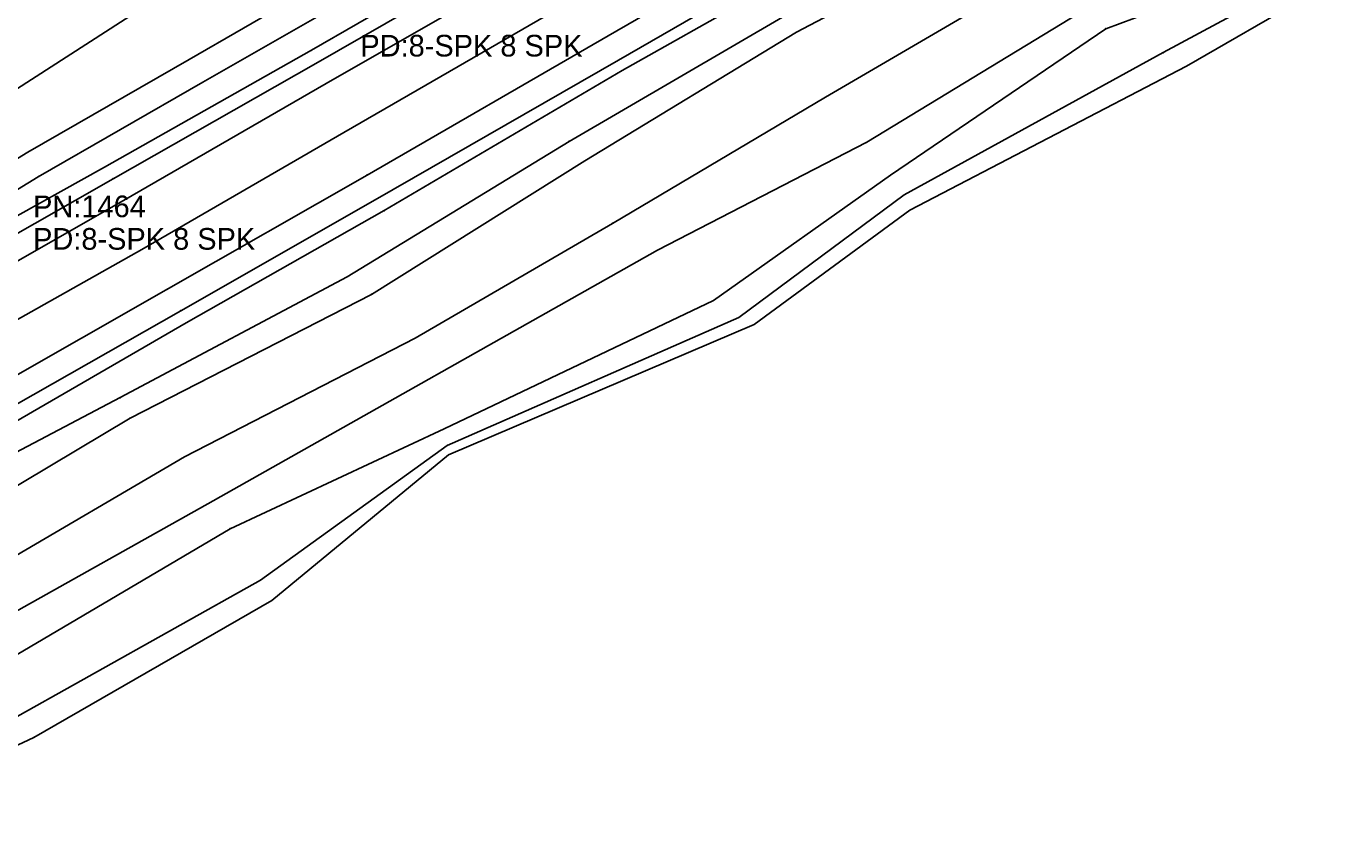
# Model space of a CAD drawing. Extents: x 1419505 to 1434054, y 1956910 to 1968644.
# Drawn here: x 1422539.1 to 1422843.7, y 1958536.6 to 1958723.8 of the extents above; entities that cross this region are included whole.
import ezdxf

# ---------------------------------------------------------------- set-up
doc = ezdxf.new("R2010")
doc.units = 0
for name, color, linetype in [('S_BREAKLINE', 7, 'Continuous'), ('S_DITCHLINE', 7, 'Continuous'), ('S_EDGE_PAVEMENT', 7, 'Continuous'), ('S_GRD_PT_SYM', 7, 'Continuous'), ('S_PAVEMENT_CROWN', 7, 'Continuous'), ('S_RDW_PT_SYM', 7, 'Continuous'), ('S_SECONDARY_CTL_ANNOT', 7, 'Continuous'), ('S_SHOULDER', 7, 'Continuous')]:
    doc.layers.add(name, color=color, linetype=linetype)

msp = doc.modelspace()

# ---------------------------------------------------------------- linework, layer by layer
at = {"layer": 'S_BREAKLINE'}
for p, q in [((1422604.9034, 1958718.2941), (1422656.6707, 1958748.282)), ((1422716.8996, 1958722.4643), (1422759.2164, 1958744.7848)), ((1422676.663, 1958713.6518), (1422725.1872, 1958741.1175)), ((1422576.6496, 1958716.1899), (1422612.3679, 1958736.8023)), ((1422579.8308, 1958710.9236), (1422619.6124, 1958733.7211)), ((1422723.6131, 1958707.5024), (1422768.254, 1958733.5351)), ((1422806.9555, 1958714.6218), (1422843.7258, 1958735.8352)), ((1422526.6403, 1958702.7961), (1422570.7652, 1958731.2519)), ((1422733.1207, 1958697.0547), (1422782.2079, 1958726.8896)), ((1422664.3872, 1958697.2837), (1422714.5805, 1958726.4656)), ((1422668.0485, 1958692.8084), (1422716.8996, 1958722.4643)), ((1422557.0843, 1958691.3403), (1422604.9034, 1958718.2941)), ((1422539.4222, 1958694.7976), (1422576.6496, 1958716.1899)), ((1422743.1163, 1958681.4197), (1422806.9555, 1958714.6218)), ((1422621.7045, 1958681.2847), (1422676.663, 1958713.6518)), ((1422541.8283, 1958689.1252), (1422579.8308, 1958710.9236)), ((1422674.4079, 1958678.3445), (1422723.6131, 1958707.5024)), ((1422613.1579, 1958665.9927), (1422664.3872, 1958697.2837)), ((1422684.8156, 1958672.1571), (1422733.1207, 1958697.0547)), ((1422513.7285, 1958679.0625), (1422539.4222, 1958694.7976)), ((1422509.9403, 1958664.9946), (1422557.0843, 1958691.3403)), ((1422618.7503, 1958661.9574), (1422668.0485, 1958692.8084)), ((1422513.1865, 1958671.6841), (1422541.8283, 1958689.1252)), ((1422575.9995, 1958655.405), (1422621.7045, 1958681.2847)), ((1422707.118, 1958655.019), (1422743.1163, 1958681.4197)), ((1422628.8499, 1958651.8418), (1422674.4079, 1958678.3445)), ((1422582.2199, 1958614.3194), (1422684.8156, 1958672.1571)), ((1422560.7295, 1958638.1109), (1422613.1579, 1958665.9927)), ((1422563.0037, 1958633.3846), (1422618.7503, 1958661.9574)), ((1422529.9036, 1958628.7053), (1422575.9995, 1958655.405)), ((1422636.5694, 1958624.937), (1422707.118, 1958655.019)), ((1422575.5835, 1958624.449), (1422628.8499, 1958651.8418)), ((1422513.7555, 1958613.5103), (1422560.7295, 1958638.1109)), ((1422518.2358, 1958606.6839), (1422563.0037, 1958633.3846)), ((1422524.2652, 1958594.4251), (1422575.5835, 1958624.449)), ((1422595.7268, 1958591.2909), (1422636.5694, 1958624.937)), ((1422526.9554, 1958583.3564), (1422582.2199, 1958614.3194)), ((1422540.7583, 1958559.6738), (1422595.7268, 1958591.2909)), ((1422491.8421, 1958536.5513), (1422540.7583, 1958559.6738))]:
    msp.add_line(p, q, dxfattribs=at)
at = {"layer": 'S_DITCHLINE'}
for p, q in [((1422788.3242, 1958723.2914), (1422836.8264, 1958741.3106)), ((1422801.6201, 1958717.757), (1422840.0156, 1958738.5114)), ((1422738.657, 1958689.4702), (1422788.3242, 1958723.2914)), ((1422741.7902, 1958684.9099), (1422801.6201, 1958717.757)), ((1422697.7154, 1958660.5323), (1422738.657, 1958689.4702)), ((1422703.5988, 1958656.6211), (1422741.7902, 1958684.9099)), ((1422635.5804, 1958630.8934), (1422697.7154, 1958660.5323)), ((1422636.2784, 1958627.1052), (1422703.5988, 1958656.6211)), ((1422586.0932, 1958607.8579), (1422635.5804, 1958630.8934)), ((1422593.1296, 1958595.9822), (1422636.2784, 1958627.1052)), ((1422520.832, 1958569.3745), (1422586.0932, 1958607.8579)), ((1422533.7638, 1958562.71), (1422593.1296, 1958595.9822))]:
    msp.add_line(p, q, dxfattribs=at)
at = {"layer": 'S_EDGE_PAVEMENT'}
for p, q in [((1422673.3998, 1958721.6573), (1422721.0009, 1958749.1051)), ((1422608.3336, 1958710.6156), (1422661.4411, 1958741.1855)), ((1422617.7402, 1958689.5052), (1422673.3998, 1958721.6573)), ((1422561.5106, 1958683.6458), (1422608.3336, 1958710.6156)), ((1422571.3862, 1958663.0315), (1422617.7402, 1958689.5052)), ((1422513.7115, 1958656.3271), (1422561.5106, 1958683.6458)), ((1422524.6412, 1958636.3678), (1422571.3862, 1958663.0315))]:
    msp.add_line(p, q, dxfattribs=at)
at = {"layer": 'S_GRD_PT_SYM'}
for points in [[(1422716.8996, 1958722.4643), (1422716.8996, 1958722.5143), (1422716.8996, 1958722.4643), (1422716.8496, 1958722.4643), (1422716.8996, 1958722.4643), (1422716.8996, 1958722.4143), (1422716.8996, 1958722.4643), (1422716.9496, 1958722.4643)], [(1422788.3242, 1958723.2914), (1422788.3242, 1958723.3414), (1422788.3242, 1958723.2914), (1422788.2742, 1958723.2914), (1422788.3242, 1958723.2914), (1422788.3242, 1958723.2414), (1422788.3242, 1958723.2914), (1422788.3742, 1958723.2914)], [(1422604.9034, 1958718.2941), (1422604.9034, 1958718.3441), (1422604.9034, 1958718.2941), (1422604.8534, 1958718.2941), (1422604.9034, 1958718.2941), (1422604.9034, 1958718.2441), (1422604.9034, 1958718.2941), (1422604.9534, 1958718.2941)], [(1422801.6201, 1958717.757), (1422801.6201, 1958717.807), (1422801.6201, 1958717.757), (1422801.5701, 1958717.757), (1422801.6201, 1958717.757), (1422801.6201, 1958717.707), (1422801.6201, 1958717.757), (1422801.6701, 1958717.757)], [(1422576.6496, 1958716.1899), (1422576.6496, 1958716.2399), (1422576.6496, 1958716.1899), (1422576.5996, 1958716.1899), (1422576.6496, 1958716.1899), (1422576.6496, 1958716.1399), (1422576.6496, 1958716.1899), (1422576.6996, 1958716.1899)], [(1422806.9555, 1958714.6218), (1422806.9555, 1958714.6718), (1422806.9555, 1958714.6218), (1422806.9055, 1958714.6218), (1422806.9555, 1958714.6218), (1422806.9555, 1958714.5718), (1422806.9555, 1958714.6218), (1422807.0055, 1958714.6218)], [(1422676.663, 1958713.6518), (1422676.663, 1958713.7018), (1422676.663, 1958713.6518), (1422676.613, 1958713.6518), (1422676.663, 1958713.6518), (1422676.663, 1958713.6018), (1422676.663, 1958713.6518), (1422676.713, 1958713.6518)], [(1422579.8308, 1958710.9236), (1422579.8308, 1958710.9736), (1422579.8308, 1958710.9236), (1422579.7808, 1958710.9236), (1422579.8308, 1958710.9236), (1422579.8308, 1958710.8736), (1422579.8308, 1958710.9236), (1422579.8808, 1958710.9236)], [(1422723.6131, 1958707.5024), (1422723.6131, 1958707.5524), (1422723.6131, 1958707.5024), (1422723.5631, 1958707.5024), (1422723.6131, 1958707.5024), (1422723.6131, 1958707.4524), (1422723.6131, 1958707.5024), (1422723.6631, 1958707.5024)], [(1422664.3872, 1958697.2837), (1422664.3872, 1958697.3337), (1422664.3872, 1958697.2837), (1422664.3372, 1958697.2837), (1422664.3872, 1958697.2837), (1422664.3872, 1958697.2337), (1422664.3872, 1958697.2837), (1422664.4372, 1958697.2837)], [(1422733.1207, 1958697.0547), (1422733.1207, 1958697.1047), (1422733.1207, 1958697.0547), (1422733.0707, 1958697.0547), (1422733.1207, 1958697.0547), (1422733.1207, 1958697.0047), (1422733.1207, 1958697.0547), (1422733.1707, 1958697.0547)], [(1422539.4222, 1958694.7976), (1422539.4222, 1958694.8476), (1422539.4222, 1958694.7976), (1422539.3722, 1958694.7976), (1422539.4222, 1958694.7976), (1422539.4222, 1958694.7476), (1422539.4222, 1958694.7976), (1422539.4722, 1958694.7976)], [(1422557.0843, 1958691.3403), (1422557.0843, 1958691.3903), (1422557.0843, 1958691.3403), (1422557.0343, 1958691.3403), (1422557.0843, 1958691.3403), (1422557.0843, 1958691.2903), (1422557.0843, 1958691.3403), (1422557.1343, 1958691.3403)], [(1422668.0485, 1958692.8084), (1422668.0485, 1958692.8584), (1422668.0485, 1958692.8084), (1422667.9985, 1958692.8084), (1422668.0485, 1958692.8084), (1422668.0485, 1958692.7584), (1422668.0485, 1958692.8084), (1422668.0985, 1958692.8084)], [(1422541.8283, 1958689.1252), (1422541.8283, 1958689.1752), (1422541.8283, 1958689.1252), (1422541.7783, 1958689.1252), (1422541.8283, 1958689.1252), (1422541.8283, 1958689.0752), (1422541.8283, 1958689.1252), (1422541.8783, 1958689.1252)], [(1422738.657, 1958689.4702), (1422738.657, 1958689.5202), (1422738.657, 1958689.4702), (1422738.607, 1958689.4702), (1422738.657, 1958689.4702), (1422738.657, 1958689.4202), (1422738.657, 1958689.4702), (1422738.707, 1958689.4702)], [(1422741.7902, 1958684.9099), (1422741.7902, 1958684.9599), (1422741.7902, 1958684.9099), (1422741.7402, 1958684.9099), (1422741.7902, 1958684.9099), (1422741.7902, 1958684.8599), (1422741.7902, 1958684.9099), (1422741.8402, 1958684.9099)], [(1422621.7045, 1958681.2847), (1422621.7045, 1958681.3347), (1422621.7045, 1958681.2847), (1422621.6545, 1958681.2847), (1422621.7045, 1958681.2847), (1422621.7045, 1958681.2347), (1422621.7045, 1958681.2847), (1422621.7545, 1958681.2847)], [(1422743.1163, 1958681.4197), (1422743.1163, 1958681.4697), (1422743.1163, 1958681.4197), (1422743.0663, 1958681.4197), (1422743.1163, 1958681.4197), (1422743.1163, 1958681.3697), (1422743.1163, 1958681.4197), (1422743.1663, 1958681.4197)], [(1422674.4079, 1958678.3445), (1422674.4079, 1958678.3945), (1422674.4079, 1958678.3445), (1422674.3579, 1958678.3445), (1422674.4079, 1958678.3445), (1422674.4079, 1958678.2945), (1422674.4079, 1958678.3445), (1422674.4579, 1958678.3445)], [(1422684.8156, 1958672.1571), (1422684.8156, 1958672.2071), (1422684.8156, 1958672.1571), (1422684.7656, 1958672.1571), (1422684.8156, 1958672.1571), (1422684.8156, 1958672.1071), (1422684.8156, 1958672.1571), (1422684.8656, 1958672.1571)], [(1422613.1579, 1958665.9927), (1422613.1579, 1958666.0427), (1422613.1579, 1958665.9927), (1422613.1079, 1958665.9927), (1422613.1579, 1958665.9927), (1422613.1579, 1958665.9427), (1422613.1579, 1958665.9927), (1422613.2079, 1958665.9927)], [(1422618.7503, 1958661.9574), (1422618.7503, 1958662.0074), (1422618.7503, 1958661.9574), (1422618.7003, 1958661.9574), (1422618.7503, 1958661.9574), (1422618.7503, 1958661.9074), (1422618.7503, 1958661.9574), (1422618.8003, 1958661.9574)], [(1422697.7154, 1958660.5323), (1422697.7154, 1958660.5823), (1422697.7154, 1958660.5323), (1422697.6654, 1958660.5323), (1422697.7154, 1958660.5323), (1422697.7154, 1958660.4823), (1422697.7154, 1958660.5323), (1422697.7654, 1958660.5323)], [(1422575.9995, 1958655.405), (1422575.9995, 1958655.455), (1422575.9995, 1958655.405), (1422575.9495, 1958655.405), (1422575.9995, 1958655.405), (1422575.9995, 1958655.355), (1422575.9995, 1958655.405), (1422576.0495, 1958655.405)], [(1422703.5988, 1958656.6211), (1422703.5988, 1958656.6711), (1422703.5988, 1958656.6211), (1422703.5488, 1958656.6211), (1422703.5988, 1958656.6211), (1422703.5988, 1958656.5711), (1422703.5988, 1958656.6211), (1422703.6488, 1958656.6211)], [(1422707.118, 1958655.019), (1422707.118, 1958655.069), (1422707.118, 1958655.019), (1422707.068, 1958655.019), (1422707.118, 1958655.019), (1422707.118, 1958654.969), (1422707.118, 1958655.019), (1422707.168, 1958655.019)], [(1422628.8499, 1958651.8418), (1422628.8499, 1958651.8918), (1422628.8499, 1958651.8418), (1422628.7999, 1958651.8418), (1422628.8499, 1958651.8418), (1422628.8499, 1958651.7918), (1422628.8499, 1958651.8418), (1422628.8999, 1958651.8418)], [(1422560.7295, 1958638.1109), (1422560.7295, 1958638.1609), (1422560.7295, 1958638.1109), (1422560.6795, 1958638.1109), (1422560.7295, 1958638.1109), (1422560.7295, 1958638.0609), (1422560.7295, 1958638.1109), (1422560.7795, 1958638.1109)], [(1422563.0037, 1958633.3846), (1422563.0037, 1958633.4346), (1422563.0037, 1958633.3846), (1422562.9537, 1958633.3846), (1422563.0037, 1958633.3846), (1422563.0037, 1958633.3346), (1422563.0037, 1958633.3846), (1422563.0537, 1958633.3846)], [(1422635.5804, 1958630.8934), (1422635.5804, 1958630.9434), (1422635.5804, 1958630.8934), (1422635.5304, 1958630.8934), (1422635.5804, 1958630.8934), (1422635.5804, 1958630.8434), (1422635.5804, 1958630.8934), (1422635.6304, 1958630.8934)], [(1422636.2784, 1958627.1052), (1422636.2784, 1958627.1552), (1422636.2784, 1958627.1052), (1422636.2284, 1958627.1052), (1422636.2784, 1958627.1052), (1422636.2784, 1958627.0552), (1422636.2784, 1958627.1052), (1422636.3284, 1958627.1052)], [(1422575.5835, 1958624.449), (1422575.5835, 1958624.499), (1422575.5835, 1958624.449), (1422575.5335, 1958624.449), (1422575.5835, 1958624.449), (1422575.5835, 1958624.399), (1422575.5835, 1958624.449), (1422575.6335, 1958624.449)], [(1422636.5694, 1958624.937), (1422636.5694, 1958624.987), (1422636.5694, 1958624.937), (1422636.5194, 1958624.937), (1422636.5694, 1958624.937), (1422636.5694, 1958624.887), (1422636.5694, 1958624.937), (1422636.6194, 1958624.937)], [(1422582.2199, 1958614.3194), (1422582.2199, 1958614.3694), (1422582.2199, 1958614.3194), (1422582.1699, 1958614.3194), (1422582.2199, 1958614.3194), (1422582.2199, 1958614.2694), (1422582.2199, 1958614.3194), (1422582.2699, 1958614.3194)], [(1422586.0932, 1958607.8579), (1422586.0932, 1958607.9079), (1422586.0932, 1958607.8579), (1422586.0432, 1958607.8579), (1422586.0932, 1958607.8579), (1422586.0932, 1958607.8079), (1422586.0932, 1958607.8579), (1422586.1432, 1958607.8579)], [(1422593.1296, 1958595.9822), (1422593.1296, 1958596.0322), (1422593.1296, 1958595.9822), (1422593.0796, 1958595.9822), (1422593.1296, 1958595.9822), (1422593.1296, 1958595.9322), (1422593.1296, 1958595.9822), (1422593.1796, 1958595.9822)], [(1422595.7268, 1958591.2909), (1422595.7268, 1958591.3409), (1422595.7268, 1958591.2909), (1422595.6768, 1958591.2909), (1422595.7268, 1958591.2909), (1422595.7268, 1958591.2409), (1422595.7268, 1958591.2909), (1422595.7768, 1958591.2909)], [(1422540.7583, 1958559.6738), (1422540.7583, 1958559.7238), (1422540.7583, 1958559.6738), (1422540.7083, 1958559.6738), (1422540.7583, 1958559.6738), (1422540.7583, 1958559.6238), (1422540.7583, 1958559.6738), (1422540.8083, 1958559.6738)]]:
    msp.add_lwpolyline(points, dxfattribs=at)
at = {"layer": 'S_PAVEMENT_CROWN'}
for p, q in [((1422612.4149, 1958699.3298), (1422666.9894, 1958730.8559)), ((1422565.7189, 1958672.3091), (1422612.4149, 1958699.3298)), ((1422519.3899, 1958646.2924), (1422565.7189, 1958672.3091))]:
    msp.add_line(p, q, dxfattribs=at)
at = {"layer": 'S_RDW_PT_SYM'}
for points in [[(1422673.3998, 1958721.6573), (1422673.3998, 1958721.7073), (1422673.3998, 1958721.6573), (1422673.3498, 1958721.6573), (1422673.3998, 1958721.6573), (1422673.3998, 1958721.6073), (1422673.3998, 1958721.6573), (1422673.4498, 1958721.6573)], [(1422605.9155, 1958715.2549), (1422605.9155, 1958715.3049), (1422605.9155, 1958715.2549), (1422605.8655, 1958715.2549), (1422605.9155, 1958715.2549), (1422605.9155, 1958715.2049), (1422605.9155, 1958715.2549), (1422605.9655, 1958715.2549)], [(1422675.803, 1958716.0429), (1422675.803, 1958716.0929), (1422675.803, 1958716.0429), (1422675.753, 1958716.0429), (1422675.803, 1958716.0429), (1422675.803, 1958715.9929), (1422675.803, 1958716.0429), (1422675.853, 1958716.0429)], [(1422608.3336, 1958710.6156), (1422608.3336, 1958710.6656), (1422608.3336, 1958710.6156), (1422608.2836, 1958710.6156), (1422608.3336, 1958710.6156), (1422608.3336, 1958710.5656), (1422608.3336, 1958710.6156), (1422608.3836, 1958710.6156)], [(1422612.4149, 1958699.3298), (1422612.4149, 1958699.3798), (1422612.4149, 1958699.3298), (1422612.3649, 1958699.3298), (1422612.4149, 1958699.3298), (1422612.4149, 1958699.2798), (1422612.4149, 1958699.3298), (1422612.4649, 1958699.3298)], [(1422559.1074, 1958688.6632), (1422559.1074, 1958688.7132), (1422559.1074, 1958688.6632), (1422559.0574, 1958688.6632), (1422559.1074, 1958688.6632), (1422559.1074, 1958688.6132), (1422559.1074, 1958688.6632), (1422559.1574, 1958688.6632)], [(1422617.7402, 1958689.5052), (1422617.7402, 1958689.5552), (1422617.7402, 1958689.5052), (1422617.6902, 1958689.5052), (1422617.7402, 1958689.5052), (1422617.7402, 1958689.4552), (1422617.7402, 1958689.5052), (1422617.7902, 1958689.5052)], [(1422561.5106, 1958683.6458), (1422561.5106, 1958683.6958), (1422561.5106, 1958683.6458), (1422561.4606, 1958683.6458), (1422561.5106, 1958683.6458), (1422561.5106, 1958683.5958), (1422561.5106, 1958683.6458), (1422561.5606, 1958683.6458)], [(1422619.6134, 1958683.7998), (1422619.6134, 1958683.8498), (1422619.6134, 1958683.7998), (1422619.5634, 1958683.7998), (1422619.6134, 1958683.7998), (1422619.6134, 1958683.7498), (1422619.6134, 1958683.7998), (1422619.6634, 1958683.7998)], [(1422565.7189, 1958672.3091), (1422565.7189, 1958672.3591), (1422565.7189, 1958672.3091), (1422565.6689, 1958672.3091), (1422565.7189, 1958672.3091), (1422565.7189, 1958672.2591), (1422565.7189, 1958672.3091), (1422565.7689, 1958672.3091)], [(1422571.3862, 1958663.0315), (1422571.3862, 1958663.0815), (1422571.3862, 1958663.0315), (1422571.3362, 1958663.0315), (1422571.3862, 1958663.0315), (1422571.3862, 1958662.9815), (1422571.3862, 1958663.0315), (1422571.4362, 1958663.0315)], [(1422574.7325, 1958658.1932), (1422574.7325, 1958658.2432), (1422574.7325, 1958658.1932), (1422574.6825, 1958658.1932), (1422574.7325, 1958658.1932), (1422574.7325, 1958658.1432), (1422574.7325, 1958658.1932), (1422574.7825, 1958658.1932)]]:
    msp.add_lwpolyline(points, dxfattribs=at)
at = {"layer": 'S_SHOULDER'}
for p, q in [((1422605.9155, 1958715.2549), (1422658.9659, 1958745.9249)), ((1422675.803, 1958716.0429), (1422723.193, 1958743.3637)), ((1422559.1074, 1958688.6632), (1422605.9155, 1958715.2549)), ((1422619.6134, 1958683.7998), (1422675.803, 1958716.0429)), ((1422512.0114, 1958661.7954), (1422559.1074, 1958688.6632)), ((1422574.7325, 1958658.1932), (1422619.6134, 1958683.7998)), ((1422528.2315, 1958631.6965), (1422574.7325, 1958658.1932))]:
    msp.add_line(p, q, dxfattribs=at)

# ---------------------------------------------------------------- texts
at = {"layer": 'S_SECONDARY_CTL_ANNOT'}
for s, p in [('PD:8-SPK 8 SPK', (1422616.1998, 1958716.8638)), ('PN:1464', (1422540.6259, 1958679.7689)), ('PD:8-SPK 8 SPK', (1422540.6259, 1958672.2689))]:
    msp.add_text(s, height=5, dxfattribs=at).set_placement(p)

doc.saveas('drawing.dxf')
